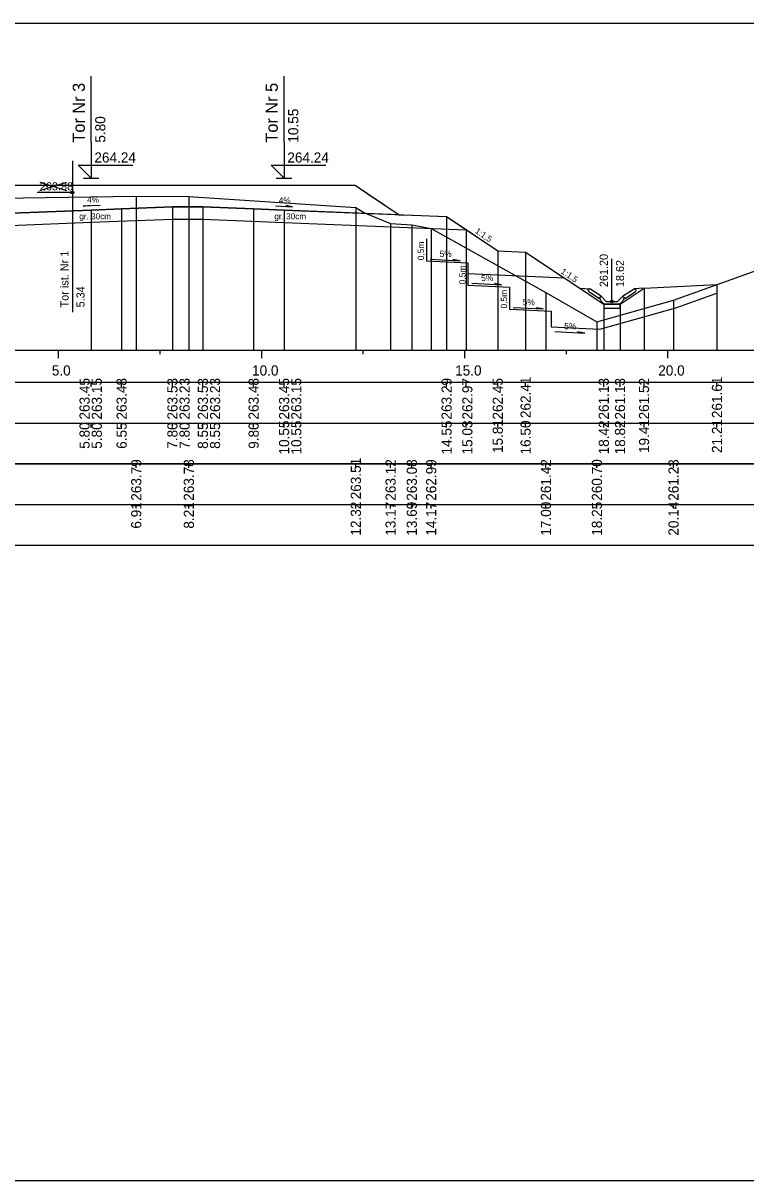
# Model space of a CAD drawing. Extents: x 6516023 to 6560129, y 5513077 to 5529206.
# Drawn here: x 6520314.59 to 6520332.38, y 5514551.66 to 5514580.16 of the extents above; entities that cross this region are included whole.
import ezdxf

# ---------------------------------------------------------------- set-up
doc = ezdxf.new("R2010")
doc.units = 0
for name, color, linetype in [('IR_default', 7, 'Continuous'), ('TOR_PRZEK_P-komponent', 7, 'Continuous'), ('TOR_PRZEK_P-odwodnienie', 7, 'Continuous'), ('TOR_PRZEK_P-opisy', 7, 'Continuous'), ('TOR_PRZEK_P-schodkowanie+wymiana', 7, 'Continuous'), ('TOR_PRZEK_P-tabelka istniejace', 7, 'Continuous'), ('TOR_PRZEK_P-tabelka projektowane', 7, 'Continuous'), ('TOR_PRZEK_P-teren istniejacy', 7, 'Continuous'), ('TOR_PRZEK_P-tory istniejace', 7, 'Continuous'), ('TOR_PRZEK_P-tory projektowane', 7, 'Continuous'), ('TOR_PRZEK_P-uklad odniesienia', 7, 'Continuous'), ('TOR_PRZEK_P-warstwa ochronna I', 7, 'Continuous'), ('TOR_PRZEK_P-warstwa ochronna II', 7, 'Continuous'), ('TOR_PS_T-skarpy projektowane', 7, 'Continuous'), ('TOR_RAMKI-ramka+tabelka 1', 7, 'Continuous')]:
    doc.layers.add(name, color=color, linetype=linetype)

msp = doc.modelspace()

# ---------------------------------------------------------------- linework, layer by layer
at = {"layer": 'IR_default'}
msp.add_lwpolyline([(6520314.513, 5514576.164), (6520315.508, 5514576.164), (6520318.013, 5514576.164), (6520318.369, 5514576.164), (6520319.263, 5514576.164), (6520320.26, 5514576.164), (6520322.763, 5514576.164), (6520323.073, 5514575.957), (6520323.848, 5514575.44), (6520324.181, 5514575.427), (6520325.013, 5514575.394), (6520325.196, 5514575.272), (6520326.273, 5514574.554), (6520326.959, 5514574.519), (6520328.883, 5514573.237), (6520329.283, 5514573.237), (6520329.874, 5514573.631), (6520331.67, 5514573.721)], dxfattribs=at)
at = {"layer": 'TOR_PRZEK_P-komponent'}
msp.add_lwpolyline([(6520304.396, 5514576.164), (6520307.896, 5514576.164), (6520308.713, 5514576.164), (6520312.213, 5514576.164), (6520314.513, 5514576.164), (6520318.013, 5514576.164), (6520319.263, 5514576.164), (6520322.763, 5514576.164), (6520323.848, 5514575.44), (6520321.013, 5514575.554), (6520320.263, 5514575.584), (6520319.013, 5514575.634), (6520318.263, 5514575.634), (6520317.013, 5514575.584), (6520316.263, 5514575.554), (6520313.659, 5514575.45), (6520312.963, 5514575.455), (6520310.463, 5514575.555), (6520309.713, 5514575.585), (6520308.36, 5514575.639), (6520306.896, 5514575.581), (6520306.146, 5514575.551), (6520303.305, 5514575.437), (6520303.305, 5514575.437)], close=True, dxfattribs=at)
at = {"layer": 'TOR_PRZEK_P-odwodnienie'}
for p, q in [((6520329.083, 5514573.307), (6520329.083, 5514574.351)), ((6520328.818, 5514573.432), (6520328.538, 5514573.619)), ((6520329.348, 5514573.432), (6520329.628, 5514573.619)), ((6520328.774, 5514573.366), (6520328.513, 5514573.54)), ((6520328.785, 5514573.382), (6520328.774, 5514573.366)), ((6520328.776, 5514573.402), (6520328.823, 5514573.426)), ((6520328.818, 5514573.432), (6520328.81, 5514573.42)), ((6520328.943, 5514573.307), (6520328.823, 5514573.426)), ((6520328.943, 5514573.307), (6520329.223, 5514573.307)), ((6520329.223, 5514573.307), (6520329.343, 5514573.426)), ((6520329.343, 5514573.426), (6520329.391, 5514573.402)), ((6520329.348, 5514573.432), (6520329.356, 5514573.42)), ((6520329.381, 5514573.382), (6520329.392, 5514573.366)), ((6520329.392, 5514573.366), (6520329.653, 5514573.54)), ((6520329.255, 5514573.237), (6520328.883, 5514573.237)), ((6520328.893, 5514573.237), (6520329.273, 5514573.237))]:
    msp.add_line(p, q, dxfattribs=at)
for points in [[(6520328.292, 5514573.631), (6520328.538, 5514573.619)], [(6520328.488, 5514573.593), (6520328.538, 5514573.619)], [(6520328.488, 5514573.593), (6520328.513, 5514573.54)], [(6520329.874, 5514573.631), (6520329.628, 5514573.619)], [(6520329.678, 5514573.593), (6520329.628, 5514573.619)], [(6520329.678, 5514573.593), (6520329.653, 5514573.54)], [(6520328.81, 5514573.42), (6520328.775, 5514573.401)], [(6520328.775, 5514573.401), (6520328.785, 5514573.382)], [(6520328.823, 5514573.307), (6520328.776, 5514573.402)], [(6520328.893, 5514573.237), (6520328.823, 5514573.307)], [(6520329.273, 5514573.237), (6520329.343, 5514573.307)], [(6520329.343, 5514573.307), (6520329.391, 5514573.402)], [(6520329.356, 5514573.42), (6520329.391, 5514573.401)], [(6520329.391, 5514573.401), (6520329.381, 5514573.382)], [(6520329.283, 5514573.237), (6520328.883, 5514573.237), (6520328.883, 5514573.137), (6520329.283, 5514573.137), (6520329.283, 5514573.237)]]:
    msp.add_lwpolyline(points, dxfattribs=at)
msp.add_circle((6520329.083, 5514573.307), 0.035, dxfattribs=at)
at = {"layer": 'TOR_PRZEK_P-opisy'}
for points in [[(6520316.486, 5514575.668), (6520316.068, 5514575.649), (6520316.236, 5514575.678)], [(6520320.804, 5514575.655), (6520321.222, 5514575.636), (6520321.054, 5514575.665)]]:
    msp.add_lwpolyline(points, dxfattribs=at)
at = {"layer": 'TOR_PRZEK_P-schodkowanie+wymiana'}
for p, q in [((6520324.516, 5514574.847), (6520324.516, 5514574.304)), ((6520324.516, 5514574.304), (6520325.538, 5514574.253)), ((6520325.538, 5514574.253), (6520325.538, 5514573.71)), ((6520327.921, 5514573.878), (6520325.538, 5514573.987)), ((6520325.538, 5514573.71), (6520326.561, 5514573.659)), ((6520326.561, 5514573.659), (6520326.561, 5514573.116)), ((6520326.561, 5514573.116), (6520327.584, 5514573.065)), ((6520327.584, 5514573.065), (6520327.584, 5514572.68)), ((6520327.584, 5514572.68), (6520328.79, 5514572.62))]:
    msp.add_line(p, q, dxfattribs=at)
msp.add_lwpolyline([(6520328.79, 5514572.62), (6520330.661, 5514573.148), (6520331.67, 5514573.508)], dxfattribs=at)
at = {"layer": 'TOR_PRZEK_P-tabelka istniejace'}
for p, q in [((6520317.373, 5514569.206), (6520317.373, 5514569.306)), ((6520318.668, 5514569.206), (6520318.668, 5514569.306)), ((6520322.779, 5514569.206), (6520322.779, 5514569.306)), ((6520323.635, 5514569.206), (6520323.635, 5514569.306)), ((6520324.156, 5514569.206), (6520324.156, 5514569.306)), ((6520324.634, 5514569.206), (6520324.634, 5514569.306)), ((6520327.459, 5514569.206), (6520327.459, 5514569.306)), ((6520328.714, 5514569.206), (6520328.714, 5514569.306)), ((6520330.6, 5514569.206), (6520330.6, 5514569.306)), ((6520266.663, 5514568.306), (6520350.463, 5514568.306)), ((6520317.373, 5514568.206), (6520317.373, 5514568.306)), ((6520318.668, 5514568.206), (6520318.668, 5514568.306)), ((6520322.779, 5514568.206), (6520322.779, 5514568.306)), ((6520323.635, 5514568.206), (6520323.635, 5514568.306)), ((6520324.156, 5514568.206), (6520324.156, 5514568.306)), ((6520324.634, 5514568.206), (6520324.634, 5514568.306)), ((6520327.459, 5514568.206), (6520327.459, 5514568.306)), ((6520328.714, 5514568.206), (6520328.714, 5514568.306)), ((6520330.6, 5514568.206), (6520330.6, 5514568.306))]:
    msp.add_line(p, q, dxfattribs=at)
for points in [[(6520317.373, 5514575.897), (6520317.373, 5514572.306), (6520317.373, 5514572.176), (6520317.373, 5514572.106)], [(6520318.668, 5514575.888), (6520318.668, 5514572.306), (6520318.668, 5514572.176), (6520318.668, 5514572.106)], [(6520322.779, 5514575.615), (6520322.779, 5514572.306), (6520322.779, 5514572.176), (6520322.779, 5514572.106)], [(6520323.635, 5514575.226), (6520323.635, 5514572.306), (6520323.635, 5514572.176), (6520323.635, 5514572.106)], [(6520324.156, 5514575.188), (6520324.156, 5514572.306), (6520324.156, 5514572.176), (6520324.156, 5514572.106)], [(6520324.634, 5514575.099), (6520324.634, 5514572.306), (6520324.634, 5514572.176), (6520324.634, 5514572.106)], [(6520327.459, 5514573.524), (6520327.459, 5514572.306), (6520327.459, 5514572.176), (6520327.459, 5514572.106)], [(6520330.6, 5514573.339), (6520330.6, 5514572.306), (6520330.6, 5514572.176), (6520330.6, 5514572.106)], [(6520328.714, 5514572.806), (6520328.714, 5514572.306), (6520328.714, 5514572.176), (6520328.714, 5514572.106)]]:
    msp.add_lwpolyline(points, dxfattribs=at)
msp.add_lwpolyline([(6520266.663, 5514569.306), (6520266.663, 5514567.306), (6520350.463, 5514567.306), (6520350.463, 5514569.306)], close=True, dxfattribs=at)
at = {"layer": 'TOR_PRZEK_P-tabelka projektowane'}
for p, q in [((6520316.263, 5514571.206), (6520316.263, 5514571.306)), ((6520316.263, 5514571.206), (6520316.263, 5514571.306)), ((6520317.013, 5514571.206), (6520317.013, 5514571.306)), ((6520318.263, 5514571.206), (6520318.263, 5514571.306)), ((6520318.263, 5514571.206), (6520318.263, 5514571.306)), ((6520319.013, 5514571.206), (6520319.013, 5514571.306)), ((6520319.013, 5514571.206), (6520319.013, 5514571.306)), ((6520320.263, 5514571.206), (6520320.263, 5514571.306)), ((6520321.013, 5514571.206), (6520321.013, 5514571.306)), ((6520321.013, 5514571.206), (6520321.013, 5514571.306)), ((6520325.013, 5514571.206), (6520325.013, 5514571.306)), ((6520325.496, 5514571.206), (6520325.496, 5514571.306)), ((6520326.273, 5514571.206), (6520326.273, 5514571.306)), ((6520326.959, 5514571.206), (6520326.959, 5514571.306)), ((6520328.883, 5514571.206), (6520328.883, 5514571.306)), ((6520329.283, 5514571.206), (6520329.283, 5514571.306)), ((6520329.874, 5514571.206), (6520329.874, 5514571.306)), ((6520331.67, 5514571.206), (6520331.67, 5514571.306)), ((6520266.663, 5514570.306), (6520350.463, 5514570.306)), ((6520316.263, 5514570.206), (6520316.263, 5514570.306)), ((6520316.263, 5514570.206), (6520316.263, 5514570.306)), ((6520317.013, 5514570.206), (6520317.013, 5514570.306)), ((6520318.263, 5514570.206), (6520318.263, 5514570.306)), ((6520318.263, 5514570.206), (6520318.263, 5514570.306)), ((6520319.013, 5514570.206), (6520319.013, 5514570.306)), ((6520319.013, 5514570.206), (6520319.013, 5514570.306)), ((6520320.263, 5514570.206), (6520320.263, 5514570.306)), ((6520321.013, 5514570.206), (6520321.013, 5514570.306)), ((6520321.013, 5514570.206), (6520321.013, 5514570.306)), ((6520325.013, 5514570.206), (6520325.013, 5514570.306)), ((6520325.496, 5514570.206), (6520325.496, 5514570.306)), ((6520326.273, 5514570.206), (6520326.273, 5514570.306)), ((6520326.959, 5514570.206), (6520326.959, 5514570.306)), ((6520328.883, 5514570.206), (6520328.883, 5514570.306)), ((6520329.283, 5514570.206), (6520329.283, 5514570.306)), ((6520329.874, 5514570.206), (6520329.874, 5514570.306)), ((6520331.67, 5514570.206), (6520331.67, 5514570.306))]:
    msp.add_line(p, q, dxfattribs=at)
for points in [[(6520317.013, 5514575.584), (6520317.013, 5514572.306), (6520317.013, 5514572.176), (6520317.013, 5514572.106)], [(6520318.263, 5514575.634), (6520318.263, 5514572.306), (6520318.263, 5514572.176), (6520318.263, 5514572.106)], [(6520319.013, 5514575.634), (6520319.013, 5514572.306), (6520319.013, 5514572.176), (6520319.013, 5514572.106)], [(6520320.263, 5514575.584), (6520320.263, 5514572.306), (6520320.263, 5514572.176), (6520320.263, 5514572.106)], [(6520316.263, 5514575.554), (6520316.263, 5514572.306), (6520316.263, 5514572.176), (6520316.263, 5514572.106)], [(6520318.263, 5514575.334), (6520318.263, 5514572.306), (6520318.263, 5514572.176), (6520318.263, 5514572.106)], [(6520319.013, 5514575.334), (6520319.013, 5514572.306), (6520319.013, 5514572.176), (6520319.013, 5514572.106)], [(6520321.013, 5514575.554), (6520321.013, 5514572.306), (6520321.013, 5514572.176), (6520321.013, 5514572.106)], [(6520325.013, 5514575.394), (6520325.013, 5514572.306), (6520325.013, 5514572.176), (6520325.013, 5514572.106)], [(6520316.263, 5514575.254), (6520316.263, 5514572.306), (6520316.263, 5514572.176), (6520316.263, 5514572.106)], [(6520321.013, 5514575.251), (6520321.013, 5514572.306), (6520321.013, 5514572.176), (6520321.013, 5514572.106)], [(6520325.496, 5514575.072), (6520325.496, 5514572.306), (6520325.496, 5514572.176), (6520325.496, 5514572.106)], [(6520326.273, 5514574.554), (6520326.273, 5514572.306), (6520326.273, 5514572.176), (6520326.273, 5514572.106)], [(6520326.959, 5514574.519), (6520326.959, 5514572.306), (6520326.959, 5514572.176), (6520326.959, 5514572.106)], [(6520329.874, 5514573.631), (6520329.874, 5514572.306), (6520329.874, 5514572.176), (6520329.874, 5514572.106)], [(6520331.67, 5514573.721), (6520331.67, 5514572.306), (6520331.67, 5514572.176), (6520331.67, 5514572.106)], [(6520328.883, 5514573.237), (6520328.883, 5514572.306), (6520328.883, 5514572.176), (6520328.883, 5514572.106)], [(6520329.283, 5514573.237), (6520329.283, 5514572.306), (6520329.283, 5514572.176), (6520329.283, 5514572.106)]]:
    msp.add_lwpolyline(points, dxfattribs=at)
msp.add_lwpolyline([(6520266.663, 5514571.306), (6520266.663, 5514569.306), (6520350.463, 5514569.306), (6520350.463, 5514571.306)], close=True, dxfattribs=at)
at = {"layer": 'TOR_PRZEK_P-teren istniejacy'}
msp.add_lwpolyline([(6520296.606, 5514574.411), (6520299.344, 5514574.304), (6520300.035, 5514574.355), (6520300.738, 5514574.053), (6520301.203, 5514573.8), (6520301.625, 5514574.125), (6520302.476, 5514574.736), (6520302.826, 5514574.776), (6520303.351, 5514574.992), (6520303.988, 5514575.171), (6520304.68, 5514575.576), (6520305.061, 5514575.791), (6520311.799, 5514575.816), (6520317.373, 5514575.897), (6520318.668, 5514575.888), (6520322.779, 5514575.615), (6520322.995, 5514575.483), (6520323.635, 5514575.226), (6520324.156, 5514575.188), (6520324.634, 5514575.099), (6520327.459, 5514573.524), (6520328.714, 5514572.806), (6520330.6, 5514573.339), (6520334.08, 5514574.581)], dxfattribs=at)
at = {"layer": 'TOR_PRZEK_P-tory istniejace'}
for p, q in [((6520315.8, 5514576.764), (6520315.8, 5514573.044)), ((6520315, 5514576.036), (6520315.652, 5514576.239)), ((6520315, 5514576.239), (6520315.652, 5514576.036)), ((6520315.8, 5514575.989), (6520314.934, 5514575.989))]:
    msp.add_line(p, q, dxfattribs=at)
msp.add_circle((6520315.8, 5514575.989), 0.035, dxfattribs=at)
at = {"layer": 'TOR_PRZEK_P-tory projektowane'}
for p, q in [((6520316.263, 5514577.221), (6520316.263, 5514578.854)), ((6520321.013, 5514577.221), (6520321.013, 5514578.854)), ((6520316.263, 5514577.221), (6520316.263, 5514576.344)), ((6520321.013, 5514577.221), (6520321.013, 5514576.344)), ((6520316.263, 5514576.344), (6520315.944, 5514576.663)), ((6520315.944, 5514576.663), (6520317.288, 5514576.663)), ((6520321.013, 5514576.344), (6520320.694, 5514576.663)), ((6520320.694, 5514576.663), (6520322.038, 5514576.663)), ((6520316.071, 5514576.344), (6520316.455, 5514576.344)), ((6520320.821, 5514576.344), (6520321.205, 5514576.344))]:
    msp.add_line(p, q, dxfattribs=at)
at = {"layer": 'TOR_PRZEK_P-uklad odniesienia'}
for p, q in [((6520270.463, 5514572.106), (6520350.463, 5514572.106)), ((6520315.463, 5514571.906), (6520315.463, 5514572.106)), ((6520317.963, 5514572.006), (6520317.963, 5514572.106)), ((6520320.463, 5514571.906), (6520320.463, 5514572.106)), ((6520322.963, 5514572.006), (6520322.963, 5514572.106)), ((6520325.463, 5514571.906), (6520325.463, 5514572.106)), ((6520327.963, 5514572.006), (6520327.963, 5514572.106)), ((6520330.463, 5514571.906), (6520330.463, 5514572.106))]:
    msp.add_line(p, q, dxfattribs=at)
at = {"layer": 'TOR_PRZEK_P-warstwa ochronna I'}
msp.add_lwpolyline([(6520313.66, 5514575.15), (6520316.263, 5514575.254), (6520318.263, 5514575.334), (6520319.013, 5514575.334), (6520321.013, 5514575.251), (6520325.496, 5514575.072)], dxfattribs=at)
at = {"layer": 'TOR_PRZEK_P-warstwa ochronna II'}
msp.add_lwpolyline([(6520298.456, 5514574.339), (6520299.312, 5514573.768), (6520299.712, 5514573.768), (6520302.146, 5514575.391), (6520306.146, 5514575.551), (6520306.896, 5514575.581), (6520308.36, 5514575.639), (6520309.713, 5514575.585), (6520310.463, 5514575.555), (6520312.963, 5514575.455), (6520313.659, 5514575.45), (6520316.263, 5514575.554), (6520317.013, 5514575.584), (6520318.263, 5514575.634), (6520319.013, 5514575.634), (6520320.263, 5514575.584), (6520321.013, 5514575.554), (6520325.013, 5514575.394), (6520326.273, 5514574.554), (6520326.959, 5514574.519), (6520328.883, 5514573.237), (6520329.283, 5514573.237), (6520329.874, 5514573.631), (6520331.67, 5514573.721)], dxfattribs=at)
at = {"layer": 'TOR_PS_T-skarpy projektowane'}
for points in [[(6520324.609, 5514574.349), (6520325.344, 5514574.309), (6520325.171, 5514574.34)], [(6520325.632, 5514573.755), (6520326.367, 5514573.715), (6520326.194, 5514573.746)], [(6520326.654, 5514573.16), (6520327.39, 5514573.121), (6520327.217, 5514573.152)], [(6520327.677, 5514572.566), (6520328.413, 5514572.527), (6520328.24, 5514572.557)]]:
    msp.add_lwpolyline(points, dxfattribs=at)
at = {"layer": 'TOR_RAMKI-ramka+tabelka 1'}
msp.add_lwpolyline([(6520177.013, 5514580.156), (6520424.513, 5514580.156), (6520424.513, 5514551.656), (6520177.013, 5514551.656)], close=True, dxfattribs=at)

# ---------------------------------------------------------------- texts
at = {"layer": 'TOR_PRZEK_P-odwodnienie'}
for s, p in [('261.20', (6520328.983, 5514573.657)), ('18.62', (6520329.383, 5514573.657))]:
    msp.add_text(s, height=0.2, rotation=90, dxfattribs=at).set_placement(p)
at = {"layer": 'TOR_PRZEK_P-opisy'}
for s, rotation, p in [('4%', 0.1515, (6520316.163, 5514575.734)), ('4%', 359.8485, (6520320.883, 5514575.721)), ('1:1,5', 325.9299, (6520325.699, 5514575.004)), ('1:1,5', 325.9299, (6520327.812, 5514574.01))]:
    msp.add_text(s, height=0.15, rotation=rotation, dxfattribs=at).set_placement(p)
at = {"layer": 'TOR_PRZEK_P-schodkowanie+wymiana'}
for p in [(6520324.458, 5514574.32), (6520325.48, 5514573.726), (6520326.503, 5514573.132)]:
    msp.add_text('0,5m', height=0.1545, rotation=90, dxfattribs=at).set_placement(p)
at = {"layer": 'TOR_PRZEK_P-tabelka istniejace'}
for s, p in [('263.79', (6520317.498, 5514568.398)), ('263.78', (6520318.793, 5514568.398)), ('263.51', (6520322.904, 5514568.433)), ('263.12', (6520323.76, 5514568.4)), ('263.08', (6520324.281, 5514568.398)), ('262.99', (6520324.759, 5514568.398)), ('261.42', (6520327.584, 5514568.4)), ('260.70', (6520328.839, 5514568.398)), ('261.23', (6520330.725, 5514568.398)), ('6.91', (6520317.498, 5514567.712)), ('8.21', (6520318.793, 5514567.712)), ('12.32', (6520322.904, 5514567.54)), ('13.17', (6520323.76, 5514567.538)), ('13.69', (6520324.281, 5514567.538)), ('14.17', (6520324.759, 5514567.538)), ('17.00', (6520327.584, 5514567.538)), ('18.25', (6520328.839, 5514567.537)), ('20.14', (6520330.725, 5514567.539))]:
    msp.add_text(s, height=0.25, rotation=90, dxfattribs=at).set_placement(p)
at = {"layer": 'TOR_PRZEK_P-tabelka projektowane'}
for s, p in [('263.45', (6520316.226, 5514570.397)), ('263.15', (6520316.526, 5514570.397)), ('263.48', (6520317.138, 5514570.398)), ('263.53', (6520318.388, 5514570.398)), ('263.23', (6520318.688, 5514570.398)), ('263.53', (6520319.138, 5514570.398)), ('263.23', (6520319.438, 5514570.398)), ('263.48', (6520320.388, 5514570.398)), ('263.45', (6520321.138, 5514570.397)), ('263.15', (6520321.438, 5514570.397)), ('263.29', (6520325.138, 5514570.398)), ('262.97', (6520325.649, 5514570.398)), ('262.45', (6520326.398, 5514570.397)), ('262.41', (6520327.084, 5514570.433)), ('261.13', (6520329.008, 5514570.398)), ('261.13', (6520329.408, 5514570.398)), ('261.52', (6520329.999, 5514570.4)), ('261.61', (6520331.795, 5514570.433)), ('5.80', (6520316.226, 5514569.678)), ('5.80', (6520316.526, 5514569.678)), ('6.55', (6520317.138, 5514569.677)), ('7.80', (6520318.388, 5514569.678)), ('7.80', (6520318.688, 5514569.678)), ('8.55', (6520319.138, 5514569.677)), ('8.55', (6520319.438, 5514569.677)), ('9.80', (6520320.388, 5514569.678)), ('10.55', (6520321.138, 5514569.537)), ('10.55', (6520321.438, 5514569.537)), ('14.55', (6520325.138, 5514569.537)), ('15.03', (6520325.649, 5514569.538)), ('15.81', (6520326.398, 5514569.573)), ('16.50', (6520327.084, 5514569.538)), ('18.42', (6520329.008, 5514569.54)), ('18.82', (6520329.408, 5514569.54)), ('19.41', (6520329.999, 5514569.573)), ('21.21', (6520331.795, 5514569.573))]:
    msp.add_text(s, height=0.25, rotation=90, dxfattribs=at).set_placement(p)
at = {"layer": 'TOR_PRZEK_P-tory istniejace'}
msp.add_text('263.88', height=0.2, dxfattribs=at).set_placement((6520315, 5514576.039))
for s, rotation, p in [('Tor ist. Nr 1', 90.0511, (6520315.706, 5514573.158)), ('5.34', 90, (6520316.1, 5514573.159))]:
    msp.add_text(s, height=0.2, rotation=rotation, dxfattribs=at).set_placement(p)
at = {"layer": 'TOR_PRZEK_P-tory projektowane'}
for s, height, p in [('Tor Nr 3', 0.3, (6520316.108, 5514577.215)), ('Tor Nr 5', 0.3, (6520320.858, 5514577.215)), ('10.55', 0.25, (6520321.363, 5514577.214)), ('5.80', 0.25, (6520316.613, 5514577.214))]:
    msp.add_text(s, height=height, rotation=90, dxfattribs=at).set_placement(p)
for p in [(6520316.343, 5514576.724), (6520321.093, 5514576.724)]:
    msp.add_text('264.24', height=0.25, dxfattribs=at).set_placement(p)
at = {"layer": 'TOR_PRZEK_P-uklad odniesienia'}
for s, p in [('5.0', (6520315.294, 5514571.481)), ('10.0', (6520320.224, 5514571.481)), ('15.0', (6520325.224, 5514571.481)), ('20.0', (6520330.224, 5514571.481))]:
    msp.add_text(s, height=0.25, dxfattribs=at).set_placement(p)
at = {"layer": 'TOR_PRZEK_P-warstwa ochronna I'}
for p in [(6520315.972, 5514575.327), (6520320.774, 5514575.327)]:
    msp.add_text('gr. 30cm', height=0.15, dxfattribs=at).set_placement(p)
at = {"layer": 'TOR_PS_T-skarpy projektowane'}
for p in [(6520324.841, 5514574.4), (6520325.864, 5514573.806), (6520326.887, 5514573.212), (6520327.909, 5514572.618)]:
    msp.add_text('5%', height=0.1545, dxfattribs=at).set_placement(p)

doc.saveas('drawing.dxf')
